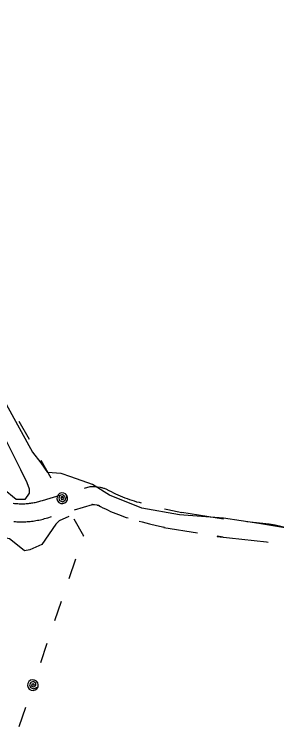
# Model space of a CAD drawing. Extents: x 3172297 to 3210190, y 958463 to 983887.
# Drawn here: x 3184257 to 3184693, y 966439 to 967625 of the extents above; entities that cross this region are included whole.
import ezdxf

# ---------------------------------------------------------------- set-up
doc = ezdxf.new("R2010")
doc.units = 0
for name, color, linetype in [('V-ROAD-CNTR', 7, 'Continuous'), ('V-TOPO-SHOR', 7, 'Continuous'), ('V-UTIL-LINE', 7, 'Continuous')]:
    doc.layers.add(name, color=color, linetype=linetype)

msp = doc.modelspace()

# ---------------------------------------------------------------- linework, layer by layer
at = {"layer": 'V-ROAD-CNTR'}
for points in [[(3184373.5, 966836.4), (3184383.1, 966839.2), (3184386.6, 966839.2), (3184387.9, 966839.1), (3184389.3, 966839), (3184390.6, 966838.9), (3184392, 966838.8), (3184393.3, 966838.7), (3184394.8, 966838.5), (3184399.7, 966837.6), (3184401.2, 966837.3), (3184402.6, 966837), (3184403.9, 966836.7), (3184405.2, 966836.3), (3184406.4, 966835.9), (3184407.7, 966835.6), (3184409.4, 966835), (3184414.4, 966832.3), (3184418.1, 966830.4), (3184421.8, 966828.5), (3184425.5, 966826.8), (3184429.3, 966825), (3184433.1, 966823.4), (3184436.9, 966821.8), (3184440.8, 966820.3), (3184444.6, 966818.8), (3184448.6, 966817.4), (3184452.5, 966816.1), (3184456.4, 966814.9), (3184460.4, 966813.7), (3184464.4, 966812.6), (3184467.9, 966811.6)], [(3184255.2, 966811.1), (3184257.2, 966810.9), (3184259.1, 966810.7), (3184261, 966810.5), (3184263, 966810.4), (3184264.9, 966810.3), (3184266.8, 966810.2), (3184268.8, 966810.2), (3184270.7, 966810.2), (3184272.7, 966810.3), (3184274.6, 966810.3), (3184276.5, 966810.5), (3184278.5, 966810.6), (3184280.4, 966810.8), (3184282.3, 966811), (3184284.3, 966811.2), (3184286.2, 966811.5), (3184288.1, 966811.8), (3184290, 966812.2), (3184291.9, 966812.5), (3184293.8, 966812.9), (3184295.7, 966813.4), (3184297.6, 966813.9), (3184299.4, 966814.4), (3184301.3, 966814.9), (3184303.2, 966815.5), (3184303.8, 966815.7), (3184335.1, 966825)], [(3184357.1, 966800.2), (3184387.1, 966809.1), (3184385.7, 966809.2), (3184386.5, 966809.1), (3184387.3, 966809.1), (3184388.2, 966809), (3184389, 966809), (3184389.8, 966808.9), (3184390.4, 966808.8), (3184394, 966808.2), (3184394.7, 966808), (3184395.4, 966807.9), (3184396.2, 966807.7), (3184397, 966807.4), (3184397.8, 966807.2), (3184398.6, 966807), (3184397.5, 966807.3), (3184400.3, 966805.8), (3184404.4, 966803.7), (3184408.6, 966801.6), (3184412.8, 966799.6), (3184417.1, 966797.6), (3184421.4, 966795.8), (3184425.7, 966794), (3184430, 966792.3), (3184434.4, 966790.6), (3184438.8, 966789.1), (3184443.2, 966787.6), (3184446.2, 966786.6)], [(3184506.6, 966801.8), (3184512.2, 966800.6), (3184535.6, 966795.7), (3184535.6, 966796.3), (3184604.5, 966785.1)], [(3184256.3, 966780.8), (3184258.8, 966780.6), (3184261.3, 966780.4), (3184263.7, 966780.3), (3184266.2, 966780.3), (3184268.6, 966780.2), (3184271.1, 966780.2), (3184273.6, 966780.3), (3184276, 966780.4), (3184278.5, 966780.5), (3184280.9, 966780.7), (3184283.4, 966780.9), (3184285.8, 966781.2), (3184288.3, 966781.5), (3184290.7, 966781.8), (3184293.1, 966782.2), (3184295.6, 966782.7), (3184298, 966783.1), (3184300.4, 966783.7), (3184302.8, 966784.2), (3184305.2, 966784.8), (3184307.5, 966785.5), (3184309.9, 966786.2), (3184312.2, 966786.9), (3184312.7, 966787), (3184318.8, 966788.8)], [(3184464.4, 966781.4), (3184469.4, 966780.1), (3184481.5, 966776.9), (3184493.6, 966774), (3184505.9, 966771.3), (3184505.6, 966771.3), (3184505.6, 966770.8), (3184561.4, 966761.7)], [(3184643.5, 966780.6), (3184680.5, 966776.7), (3184690.5, 966774.9), (3184700, 966773), (3184709.4, 966770.9), (3184718.8, 966768.7), (3184728.2, 966766.3), (3184737.5, 966763.7), (3184741.7, 966762.5)], [(3184600.8, 966755.3), (3184604.2, 966754.7), (3184594, 966756.3), (3184594, 966755.6), (3184676.3, 966746.9), (3184679.1, 966746.4)]]:
    msp.add_lwpolyline(points, dxfattribs=at)
at = {"layer": 'V-TOPO-SHOR'}
for points in [[(3185625, 970012.2), (3185577.7, 969665.9), (3185561.4, 969564.2), (3185503.3, 969164.4), (3185454.3, 968875.2), (3185367.2, 968295.1), (3185334.6, 968104.2), (3185224.8, 967747.3), (3185055.5, 967180), (3184915.1, 966717.9), (3184906.2, 966700), (3184900.8, 966700), (3184877.6, 966710.8), (3184772.4, 966750.4), (3184706.4, 966770.2), (3184663.5, 966777.4), (3184604.6, 966786.5), (3184531.4, 966792), (3184469, 966802.9), (3184415.4, 966824.4), (3184386.9, 966842.4), (3184351.2, 966855), (3184335.2, 966860.3), (3184312, 966862.2)], [(3183670, 967911.5), (3183854.9, 967582.4), (3183954.5, 967432.2), (3184125.1, 967117.5), (3184242.5, 966917.2), (3184267.4, 966867.1), (3184278, 966845.7), (3184281.6, 966835), (3184281.6, 966827.8), (3184274.4, 966817.1), (3184260.1, 966817.2), (3184238.7, 966835.1), (3183986.3, 967317.8), (3183929.4, 967407.3), (3183900.9, 967435.9), (3183868.9, 967478.8), (3183836.9, 967536), (3183641.3, 967890.1)], [(3183972.4, 967466.5), (3184155.5, 967135.8), (3184287.1, 966896.2), (3184301.3, 966878.3), (3184312, 966862.2)], [(3184347.5, 966788.9), (3184331.4, 966781.8), (3184326, 966776.5), (3184302.8, 966742.6), (3184283.1, 966733.7), (3184274.2, 966731.9), (3184265.2, 966739.1), (3184249.2, 966751.6), (3184240.3, 966753.5), (3184233.1, 966751.7), (3184227.8, 966748.1), (3184215.2, 966726.7), (3184206.2, 966707.1), (3184191.9, 966691.1), (3184166.9, 966673.3), (3184134.7, 966657.3)]]:
    msp.add_lwpolyline(points, dxfattribs=at)
at = {"layer": 'V-UTIL-LINE'}
for points in [[(3184264.8, 966947.6), (3184281.5, 966917.9)], [(3184301, 966883), (3184317.7, 966853.4)], [(3184336.8, 966819.4), (3184338, 966822), (3184335.7, 966821.6), (3184334.6, 966819.1), (3184336.3, 966816.8), (3184339.4, 966818.3), (3184340.7, 966822.8), (3184337.3, 966825.3), (3184332.6, 966824.1), (3184331.1, 966819.8), (3184332.4, 966815.5), (3184336.9, 966813.7), (3184341.8, 966816.2), (3184344.6, 966823.8), (3184342.3, 966826.5), (3184339.2, 966828.1), (3184335.7, 966828.3), (3184332.4, 966827.3), (3184329.7, 966825), (3184328.1, 966821.8), (3184327.8, 966818.3), (3184328.9, 966815), (3184331.2, 966812.3), (3184334.4, 966810.7), (3184337.9, 966810.5), (3184341.2, 966811.6), (3184343.9, 966813.8), (3184345.4, 966817), (3184345.7, 966820.5), (3184344.6, 966823.8)], [(3184355.9, 966785.4), (3184371.9, 966756.8), (3184371.5, 966755.7)], [(3184358.7, 966717.8), (3184347.8, 966685.6)], [(3184335, 966647.7), (3184324.1, 966615.5)], [(3184311.3, 966577.6), (3184300.4, 966545.4)], [(3184288, 966508.4), (3184290.7, 966509.2), (3184288.9, 966510.7), (3184286.3, 966509.9), (3184285.7, 966507), (3184288.8, 966505.8), (3184293.1, 966507.7), (3184292.6, 966512), (3184288.6, 966514.7), (3184284.4, 966512.9), (3184282.1, 966509.1), (3184283.8, 966504.5), (3184288.9, 966502.5), (3184296.5, 966505.5), (3184296.9, 966509), (3184296, 966512.4), (3184293.9, 966515.2), (3184290.8, 966516.9), (3184287.4, 966517.4), (3184284, 966516.5), (3184281.2, 966514.3), (3184279.4, 966511.3), (3184279, 966507.8), (3184279.9, 966504.4), (3184282, 966501.6), (3184285.1, 966499.9), (3184288.6, 966499.4), (3184291.9, 966500.4), (3184294.7, 966502.5), (3184296.5, 966505.5)], [(3184275.5, 966471.5), (3184264.6, 966439.3)]]:
    msp.add_lwpolyline(points, dxfattribs=at)

doc.saveas('drawing.dxf')
